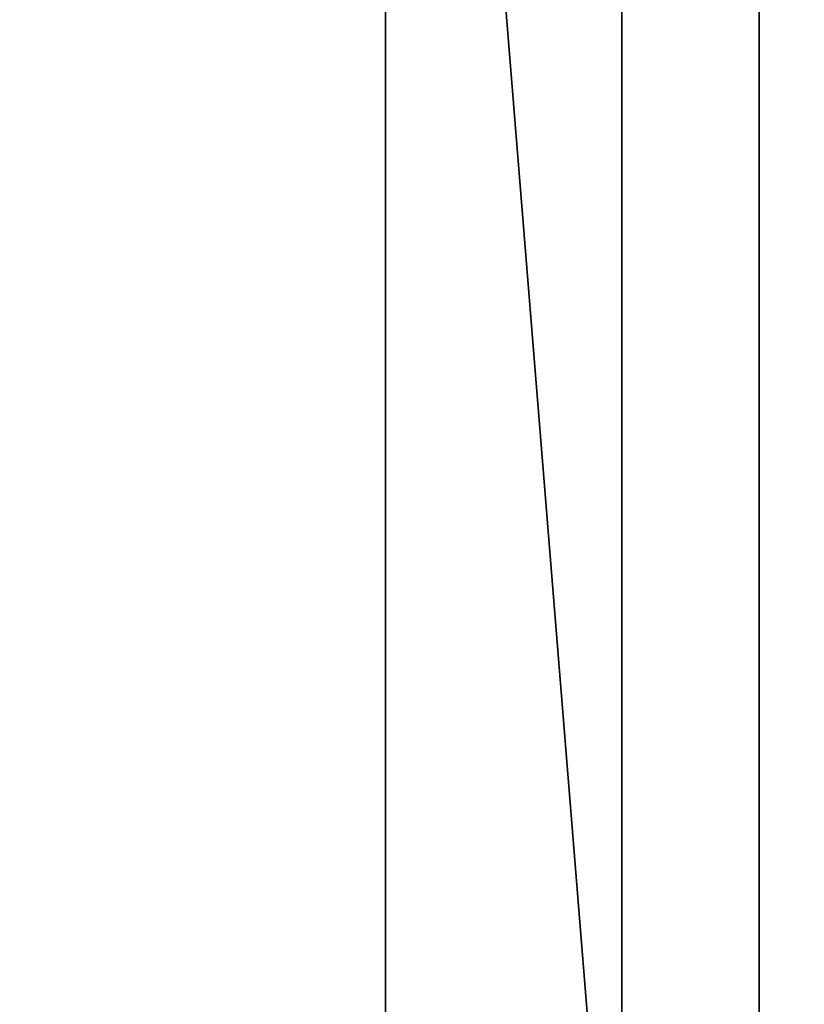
# Model space of a CAD drawing. Header units: millimetres. Extents: x -590 to 3690, y -120 to 127.
# Tile 304 of 656: x 988 to 1014, y 30 to 63. Entities that reach past the tile are written whole.
import ezdxf

# ---------------------------------------------------------------- set-up
doc = ezdxf.new("R2010")
doc.units = ezdxf.units.MM
doc.layers.add('152', color=7, linetype='Continuous', true_color=0xffffff)

# ---------------------------------------------------------------- blocks, each defined once
blk = doc.blocks.new('UG_SURFACE_002')
at = {"layer": '152', "color": 252, "linetype": 'Continuous', "lineweight": 35}
for points in [[(2165, -31.2, 2203), (2165, 108.2, 2203), (835, 108.2, 2203), (835, -31.2, 2203)], [(985, -31.2, 2053), (985, 108.2, 2053), (2015, 108.2, 2053), (2015, -31.2, 2053)]]:
    blk.add_3dface(points, dxfattribs=at)
blk = doc.blocks.new('UG_SURFACE_095')
at = {"layer": '152', "color": 254, "linetype": 'Continuous', "lineweight": 35}
for points in [[(1000.25, 111.75, 2033.25), (1008, 16, 2025.5), (1008, 81, 2025.5)], [(1008, 16, 2025.5), (1000.25, 111.75, 2033.25), (1000.25, -35, 2033.25)], [(1000.25, -35, -7), (1000.25, 111.75, -7), (1008, 16, -7)], [(1008, 81, -7), (1008, 16, -7), (1000.25, 111.75, -7)], [(1000.25, -35, 2033.25), (1000.25, 111.75, 2033.25), (1000.25, 111.75, -7), (1000.25, -35, -7)], [(1024.19, 107.052, -7), (1024.25, 106.75, -7), (1020.5, 13, -7), (1012.5, 81, -7)], [(1012.5, 81, 2021), (1024.25, 5, 2009.25), (1024.25, 106.75, 2009.25), (1024.202, 107.05, 2009.298)], [(1012.5, 81, 2021), (1008, 81, 2025.5), (1008, 16, 2025.5), (1012.5, 16, 2021)], [(1012.5, 16, -7), (1008, 16, -7), (1008, 81, -7), (1012.5, 81, -7)], [(1024.25, 5, 2009.25), (1012.5, 81, 2021), (1020.5, 13, 2013)], [(1016.5, 13, 2017), (1020.5, 13, 2013), (1012.5, 81, 2021), (1012.5, 16, 2021)], [(1012.5, 81, -7), (1020.5, 13, -7), (1016.5, 13, -7), (1012.5, 16, -7)]]:
    blk.add_3dface(points, dxfattribs=at)
blk = doc.blocks.new('UG_SURFACE_097')
at = {"layer": '152', "color": 254, "linetype": 'Continuous', "lineweight": 35}
for points in [[(1000.25, -35, 2033.25), (1000.25, 111.75, 2033.25), (1008, 16, 2025.5)], [(1008, 81, 2025.5), (1008, 16, 2025.5), (1000.25, 111.75, 2033.25)], [(1999.75, -35, 2033.25), (1999.75, 111.75, 2033.25), (1000.25, 111.75, 2033.25), (1000.25, -35, 2033.25)], [(1024.25, 106.75, 2009.25), (1024.25, 5, 2009.25), (1012.5, 81, 2021), (1012.5, 111.75, 2021)], [(1012.5, 16, 2021), (1008, 16, 2025.5), (1008, 81, 2025.5), (1012.5, 81, 2021)], [(1012.5, 16, 2021), (1012.5, 81, 2021), (1020.5, 13, 2013), (1016.5, 13, 2017)], [(1020.5, 13, 2013), (1012.5, 81, 2021), (1024.25, 5, 2009.25)]]:
    blk.add_3dface(points, dxfattribs=at)

msp = doc.modelspace()

# ---------------------------------------------------------------- linework, layer by layer
at = {"layer": '152', "color": 252, "linetype": 'Continuous', "lineweight": -3, "true_color": 0x939598}
for p, q in [((1000.25, -35, 2033.25), (1000.25, 111.75, 2033.25)), ((1000.25, -35, 2033.25), (1000.25, 111.75, 2033.25)), ((1000.25, -35, -7), (1000.25, 111.75, -7))]:
    msp.add_line(p, q, dxfattribs=at)

# ---------------------------------------------------------------- block references
for name in ['UG_SURFACE_095', 'UG_SURFACE_097', 'UG_SURFACE_002']:
    msp.add_blockref(name, (0, 0), dxfattribs=at)

doc.saveas('drawing.dxf')
